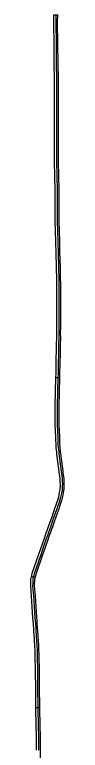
# Model space of a CAD drawing. Extents: x -1403959 to 81668, y -1400582 to 11018.
# Drawn here: x -281433 to -278730, y -107982 to -49283 of the extents above; entities that cross this region are included whole.
import ezdxf

# ---------------------------------------------------------------- set-up
doc = ezdxf.new("R2010")
doc.units = 0
doc.layers.add('tdCiAirportTxt', color=7, linetype='Continuous')

msp = doc.modelspace()

# ---------------------------------------------------------------- linework, layer by layer
at = {"layer": 'tdCiAirportTxt'}
for points in [[(-279514, -55028), (-279522, -54453), (-279537, -53149), (-279556, -51672), (-279582, -49845), (-279577, -49284), (-279260, -49284)], [(-279418, -49283), (-279423, -49844), (-279398, -51670), (-279378, -53147), (-279363, -54448), (-279356, -55042)], [(-279198, -55040), (-279205, -54446), (-279220, -53145), (-279240, -51668), (-279265, -49844), (-279260, -49284)], [(-279347, -75739), (-279338, -74943), (-279343, -74822), (-279339, -74054), (-279335, -71227), (-279338, -70692), (-279342, -70408), (-279364, -69449), (-279396, -68210), (-279414, -67512), (-279447, -66391), (-279457, -65886), (-279467, -65382), (-279472, -64030), (-279472, -63109), (-279485, -62349), (-279517, -60807), (-279524, -60332), (-279524, -60044), (-279521, -59132), (-279517, -56578), (-279517, -55789), (-279514, -55028)], [(-279356, -55039), (-279358, -55789), (-279358, -56578), (-279362, -59133), (-279365, -60044), (-279365, -60330), (-279358, -60804), (-279326, -62346), (-279313, -63108), (-279313, -64030), (-279308, -65380), (-279299, -65883), (-279288, -66387), (-279255, -67508), (-279237, -68206), (-279205, -69445), (-279184, -70405), (-279180, -70691), (-279177, -71227), (-279180, -74054), (-279184, -74820), (-279180, -74941), (-279188, -75740)], [(-279030, -75742), (-279022, -74939), (-279026, -74817), (-279022, -74055), (-279019, -71226), (-279022, -70689), (-279026, -70402), (-279047, -69441), (-279080, -68202), (-279098, -67504), (-279130, -66383), (-279141, -65880), (-279150, -65378), (-279155, -64030), (-279155, -63106), (-279168, -62343), (-279200, -60801), (-279207, -60329), (-279207, -60044), (-279204, -59133), (-279200, -56578), (-279200, -55790), (-279198, -55040)], [(-279403, -78229), (-279395, -77922), (-279377, -77092), (-279377, -77072), (-279347, -75739)], [(-279188, -75739), (-279199, -76340), (-279218, -77077), (-279218, -77096), (-279237, -77926), (-279244, -78225)], [(-279086, -78229), (-279079, -77929), (-279060, -77101), (-279060, -77081), (-279041, -76344), (-279030, -75742)], [(-281056, -94167), (-281380, -94167), (-281352, -94037), (-281302, -93842), (-280773, -92331), (-280522, -91588), (-280333, -91055), (-280236, -90794), (-280212, -90723), (-280153, -90560), (-280144, -90535), (-279992, -90115), (-279991, -90112), (-279790, -89548), (-279717, -89339), (-279454, -88579), (-279452, -88573), (-279421, -88483), (-279390, -88391), (-279332, -88226), (-279237, -87946), (-279182, -87762), (-279139, -87567), (-279106, -87411), (-279072, -87193), (-279062, -87101), (-279062, -87099), (-279050, -86908), (-279046, -86716), (-279053, -86524), (-279069, -86331), (-279100, -86073), (-279137, -85779), (-279137, -85779), (-279142, -85741), (-279144, -85728), (-279145, -85720), (-279168, -85542), (-279171, -85518), (-279171, -85517), (-279244, -84946), (-279270, -84737), (-279271, -84733), (-279319, -84351), (-279338, -84199), (-279339, -84192), (-279374, -83851), (-279398, -83545), (-279413, -83242), (-279420, -83039), (-279420, -83031), (-279421, -82995), (-279421, -82991), (-279456, -81985), (-279460, -81884), (-279471, -81309), (-279470, -81168), (-279459, -80509), (-279403, -78229), (-279086, -78235)], [(-279244, -78225), (-279300, -80512), (-279311, -81170), (-279313, -81308), (-279301, -81879), (-279297, -81979), (-279262, -82989), (-279262, -82994), (-279261, -83027), (-279261, -83035), (-279254, -83235), (-279239, -83535), (-279216, -83837), (-279181, -84175), (-279181, -84181), (-279162, -84331), (-279113, -84711), (-279113, -84715), (-279086, -84926), (-279013, -85497), (-279013, -85498), (-279010, -85522), (-278987, -85701), (-278987, -85708), (-278985, -85720), (-278979, -85769), (-278979, -85769), (-278942, -86054), (-278911, -86315), (-278894, -86515), (-278888, -86715), (-278891, -86915), (-278904, -87111), (-278904, -87116), (-278914, -87214), (-278949, -87440), (-278984, -87601), (-279028, -87802), (-279085, -87994), (-279182, -88278), (-279239, -88443), (-279271, -88535), (-279302, -88625), (-279304, -88630), (-279567, -89391), (-279640, -89601), (-279841, -90166), (-279843, -90169), (-279995, -90589), (-280004, -90614), (-280062, -90776), (-280087, -90848), (-280184, -91109), (-280372, -91640), (-280622, -92383), (-281150, -93889), (-281210, -94129)], [(-281056, -94167), (-280999, -93934), (-280473, -92434), (-280222, -91692), (-280035, -91163), (-279938, -90901), (-279913, -90829), (-279855, -90667), (-279846, -90643), (-279694, -90223), (-279693, -90219), (-279491, -89653), (-279418, -89443), (-279155, -88682), (-279153, -88676), (-279121, -88586), (-279090, -88494), (-279032, -88329), (-278935, -88042), (-278875, -87842), (-278830, -87635), (-278794, -87469), (-278758, -87234), (-278747, -87131), (-278746, -87124), (-278733, -86921), (-278730, -86713), (-278737, -86505), (-278754, -86299), (-278786, -86035), (-278821, -85759), (-278821, -85759), (-278828, -85699), (-278830, -85688), (-278831, -85681), (-278853, -85502), (-278856, -85478), (-278857, -85477), (-278929, -84906), (-278956, -84693), (-278957, -84689), (-279005, -84311), (-279024, -84162), (-279024, -84158), (-279059, -83823), (-279081, -83525), (-279097, -83229), (-279103, -83031), (-279103, -83023), (-279104, -82993), (-279104, -82988), (-279139, -81973), (-279143, -81874), (-279155, -81307), (-279153, -81172), (-279142, -80515), (-279086, -78229)], [(-281009, -104563), (-281032, -102942), (-281050, -101792), (-281074, -100311), (-281081, -99945), (-281092, -99733), (-281094, -99647), (-281121, -99200), (-281138, -98969), (-281145, -98875), (-281216, -97851), (-281230, -97689), (-281232, -97672), (-281250, -97410), (-281308, -96529), (-281373, -95680), (-281433, -94865), (-281431, -94650), (-281425, -94496), (-281410, -94331), (-281389, -94208), (-281380, -94167)], [(-281211, -94133), (-281233, -94239), (-281253, -94351), (-281266, -94506), (-281272, -94654), (-281275, -94860), (-281214, -95668), (-281150, -96517), (-281092, -97399), (-281073, -97659), (-281072, -97675), (-281058, -97839), (-280986, -98864), (-280980, -98957), (-280963, -99190), (-280935, -99640), (-280933, -99727), (-280923, -99940), (-280915, -100309), (-280891, -101790), (-280874, -102940), (-280850, -104565)], [(-280692, -104563), (-280716, -102937), (-280734, -101787), (-280757, -100306), (-280765, -99934), (-280775, -99721), (-280778, -99633), (-280805, -99179), (-280822, -98946), (-280829, -98853), (-280900, -97826), (-280914, -97662), (-280916, -97647), (-280934, -97388), (-280992, -96506), (-281057, -95657), (-281116, -94855), (-281114, -94658), (-281109, -94516), (-281096, -94371), (-281078, -94269), (-281056, -94167)], [(-280956, -107983), (-280965, -107096), (-280969, -106845), (-280987, -106081), (-281009, -104563), (-280692, -104563)], [(-280850, -104565), (-280828, -106078), (-280810, -106842), (-280806, -107094), (-280797, -107981)], [(-280639, -107980), (-280648, -107092), (-280652, -106839), (-280670, -106074), (-280692, -104563)], [(-280800, -116481), (-280635, -115387), (-280600, -115138), (-280581, -114976), (-280560, -114740), (-280548, -114506), (-280542, -114249), (-280540, -113993), (-280546, -113537), (-280562, -112884), (-280572, -112219), (-280597, -110542), (-280605, -110160), (-280614, -109521), (-280619, -109226), (-280639, -107980)]]:
    msp.add_lwpolyline(points, dxfattribs=at)

doc.saveas('drawing.dxf')
